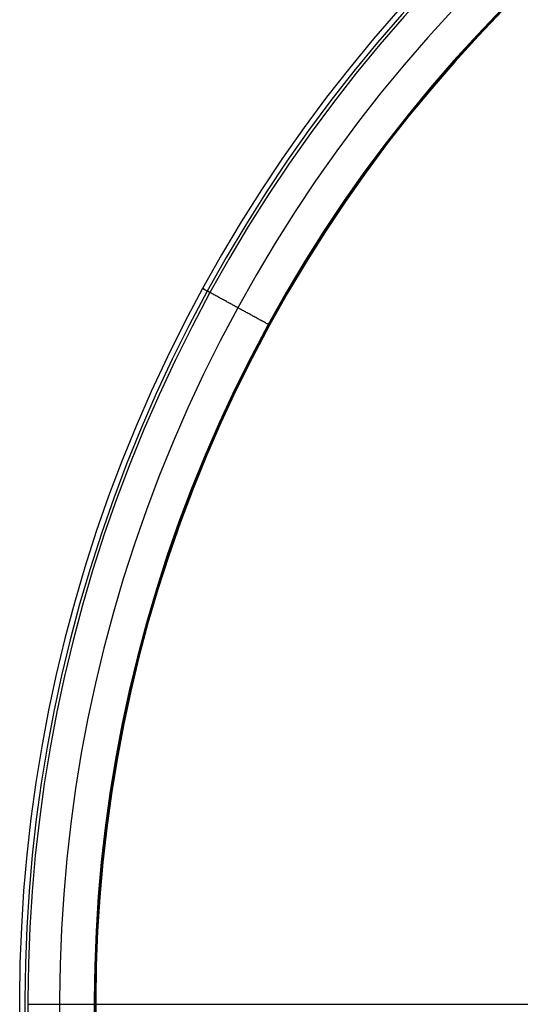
# Model space of a CAD drawing. Header units: millimetres. Extents: x -345 to 345, y -345 to 345.
# Tile 262 of 656: x -345 to -229, y 0 to 227. Entities that reach past the tile are written whole.
import ezdxf

# ---------------------------------------------------------------- set-up
doc = ezdxf.new("R2010")
doc.units = ezdxf.units.MM
doc.header["$MEASUREMENT"] = 0
doc.layers.add('IGES level 10000', color=7, linetype='Continuous', true_color=0x000000)

msp = doc.modelspace()

# ---------------------------------------------------------------- linework, layer by layer
at = {"layer": 'IGES level 10000'}
for p, q in [((-343, 0, 978.78), (343, 0, 978.78)), ((-327.32, 0, 968.78), (327.32, 0, 968.78))]:
    msp.add_line(p, q, dxfattribs=at)
for centre, radius in [((0, 0, 977.14), 344.97), ((0, 0, 974.91), 343.71), ((0, 0, 974.91), 343.71), ((0, 0, 978.78), 343), ((0, 0, 978.78), 343), ((0, 0, 971.88), 335.69), ((0, 0, 968.85), 327.67), ((0, 0, 968.85), 327.67), ((0, 0, 968.8), 327.5), ((0, 0, 968.78), 327.32), ((0, 0, 968.78), 327.32)]:
    msp.add_arc(centre, radius, 61.3521, 241.3521, dxfattribs=at)
at = {"layer": 'IGES level 10000', "extrusion": (0.479426, 0.877583, 1.99708e-12)}
msp.add_arc((343, 976.78, 0), 2, 290.7155, 90, dxfattribs=at)
at = {"layer": 'IGES level 10000', "extrusion": (0.479426, 0.877583, -6.70283e-12)}
msp.add_arc((327.32, 969.78, 0), 1, 270, 290.7155, dxfattribs=at)
at = {"layer": 'IGES level 10000'}
msp.add_open_spline([(-287.56, 157.09, 968.85), (-294.59, 160.94, 971.88), (-301.63, 164.78, 974.91)], degree=2, dxfattribs=at)

doc.saveas('drawing.dxf')
